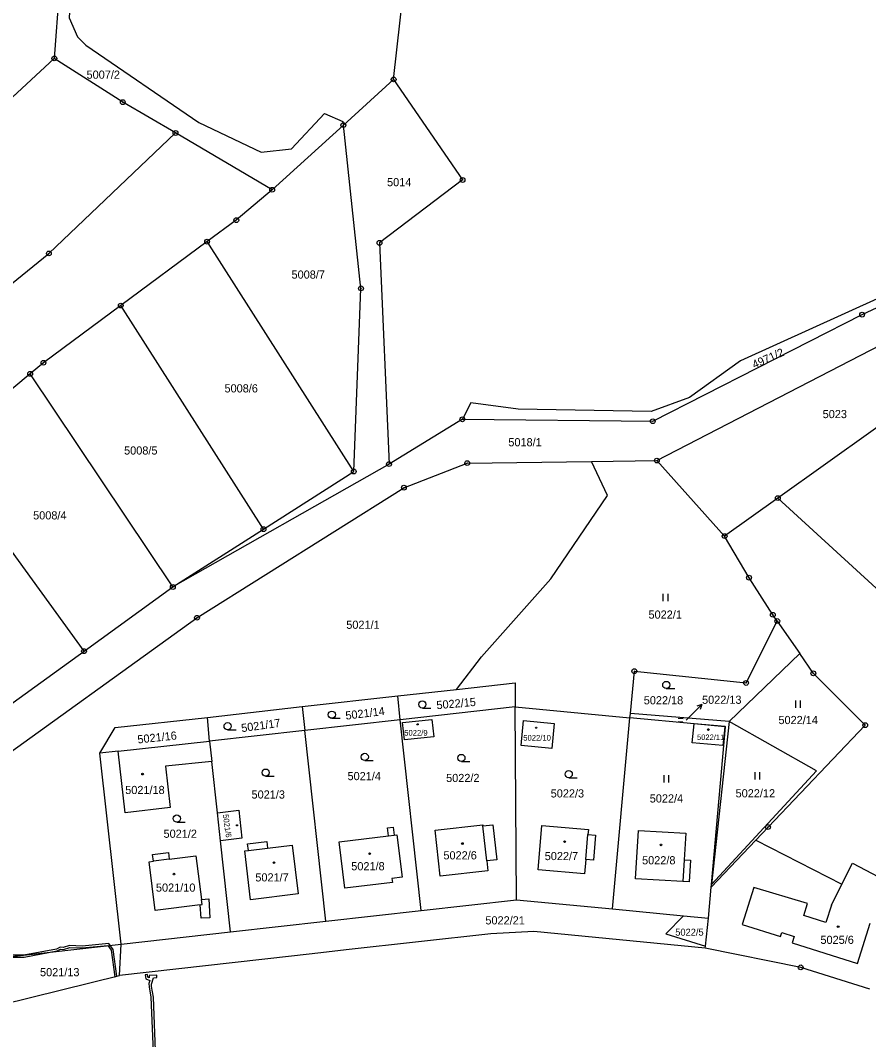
# Model space of a CAD drawing. Extents: x -644096 to -634268, y -1141430 to -1133463.
# Drawn here: x -637088.7 to -636912, y -1139316.3 to -1139104 of the extents above; entities that cross this region are included whole.
import ezdxf

# ---------------------------------------------------------------- set-up
doc = ezdxf.new("R2010")
doc.units = 0
for name, color, linetype in [('_CIVIL_CONSTRUCTION', 7, 'Continuous'), ('B_Hranice _3D', 7, 'Continuous'), ('M_Svah_Nasyp', 7, 'Continuous'), ('M_Svah_Zarez', 7, 'Continuous'), ('svrsek_osa_sjezdy', 7, 'Continuous'), ('svrsek_osa_terminal_VRT', 7, 'Continuous'), ('svrsek_osa_VRT', 7, 'Continuous'), ('svrsek_popisy_VRT', 7, 'Continuous'), ('terminal_VRT', 7, 'Continuous')]:
    doc.layers.add(name, color=color, linetype=linetype)

msp = doc.modelspace()

# ---------------------------------------------------------------- linework, layer by layer
at = {"layer": '_CIVIL_CONSTRUCTION'}
for centre, radius in [((-637081.6, -1139111.94), 0.5), ((-637081.6, -1139111.94), 0.0303), ((-637010.94, -1139116.32), 0.5), ((-637010.94, -1139116.32), 0.0303), ((-637067.35, -1139121.06), 0.5), ((-637067.35, -1139121.06), 0.0303), ((-637021.41, -1139125.83), 0.5), ((-637056.36, -1139127.47), 0.5), ((-637056.36, -1139127.47), 0.0303), ((-637021.41, -1139125.83), 0.0303), ((-636996.57, -1139137.26), 0.5), ((-636996.57, -1139137.26), 0.0303), ((-637036.23, -1139139.29), 0.5), ((-637036.23, -1139139.29), 0.0303), ((-637043.71, -1139145.62), 0.5), ((-637043.71, -1139145.62), 0.0303), ((-637049.79, -1139150.1), 0.5), ((-637049.79, -1139150.1), 0.0303), ((-637013.89, -1139150.35), 0.5), ((-637013.89, -1139150.35), 0.0303), ((-637082.73, -1139152.55), 0.5), ((-637082.73, -1139152.55), 0.0303), ((-637017.74, -1139159.83), 0.5), ((-637017.74, -1139159.83), 0.0303), ((-637067.77, -1139163.41), 0.5), ((-637067.77, -1139163.41), 0.0303), ((-636913.38, -1139165.3), 0.5), ((-636913.38, -1139165.3), 0.0303), ((-637083.87, -1139175.32), 0.5), ((-637083.87, -1139175.32), 0.0303), ((-637086.64, -1139177.63), 0.5), ((-637086.64, -1139177.63), 0.0303), ((-636996.62, -1139187.09), 0.5), ((-636996.62, -1139187.09), 0.0303), ((-636956.97, -1139187.5), 0.5), ((-636956.97, -1139187.5), 0.0303), ((-636995.61, -1139196.22), 0.5), ((-636956.11, -1139195.69), 0.5), ((-636956.11, -1139195.69), 0.0303), ((-637019.24, -1139197.97), 0.5), ((-637019.24, -1139197.97), 0.0303), ((-637011.9, -1139196.42), 0.5), ((-637011.9, -1139196.42), 0.0303), ((-636995.61, -1139196.22), 0.0303), ((-637008.8, -1139201.34), 0.5), ((-637008.8, -1139201.34), 0.0303), ((-636930.93, -1139203.51), 0.5), ((-636930.93, -1139203.51), 0.0303), ((-637038.04, -1139209.97), 0.5), ((-637038.04, -1139209.97), 0.0303), ((-636942.01, -1139211.42), 0.5), ((-636942.01, -1139211.42), 0.0303), ((-636936.93, -1139220.08), 0.5), ((-636936.93, -1139220.08), 0.0303), ((-637056.92, -1139222.02), 0.5), ((-637056.92, -1139222.02), 0.0303), ((-636931.96, -1139227.8), 0.5), ((-637051.9, -1139228.43), 0.5), ((-637051.9, -1139228.43), 0.0303), ((-636931.96, -1139227.8), 0.0303), ((-636931.04, -1139229.11), 0.5), ((-636931.04, -1139229.11), 0.0303), ((-637075.41, -1139235.39), 0.5), ((-637075.41, -1139235.39), 0.0303), ((-636960.81, -1139239.55), 0.5), ((-636960.81, -1139239.55), 0.0303), ((-636923.52, -1139240), 0.5), ((-636923.52, -1139240), 0.0303), ((-636937.54, -1139242), 0.5), ((-636937.54, -1139242), 0.0303), ((-636912.72, -1139250.79), 0.5), ((-636912.72, -1139250.79), 0.0303), ((-636932.97, -1139272.01), 0.5), ((-636932.97, -1139272.01), 0.0303), ((-636926.16, -1139301.24), 0.5), ((-636926.16, -1139301.24), 0.0303)]:
    msp.add_circle(centre, radius, dxfattribs=at)
at = {"layer": 'B_Hranice _3D'}
msp.add_lwpolyline([(-637090.45, -1139299.1), (-637087.91, -1139299.11), (-637081.04, -1139297.79), (-637080.3, -1139297.45), (-637079.71, -1139297.48), (-637078.37, -1139297.07), (-637075.77, -1139297.2), (-637070.43, -1139296.69), (-637069.73, -1139297.65), (-637068.99, -1139303.19), (-637068.6, -1139303.1), (-637069.35, -1139297.49), (-637070.25, -1139296.27), (-637075.77, -1139296.8), (-637078.43, -1139296.67), (-637079.77, -1139297.08), (-637080.38, -1139297.05), (-637081.16, -1139297.41), (-637087.95, -1139298.71), (-637090.33, -1139298.7)], dxfattribs=at)
msp.add_lwpolyline([(-637062.68, -1139302.77), (-637062.57, -1139303.65), (-637061.68, -1139303.99), (-637061.89, -1139304.62), (-637061.88, -1139305.3), (-637061.47, -1139307.47), (-637060.95, -1139320.52), (-637060.76, -1139321.46), (-637060.25, -1139321.43), (-637060.45, -1139320.46), (-637060.97, -1139307.41), (-637061.38, -1139305.25), (-637061.39, -1139304.7), (-637060.96, -1139303.4), (-637060.24, -1139303.36), (-637060.26, -1139302.86), (-637061.86, -1139302.94), (-637061.84, -1139303.39), (-637062.11, -1139303.29), (-637062.18, -1139302.71)], close=True, dxfattribs=at)
at = {"layer": 'M_Svah_Nasyp'}
for p, q in [((-636948.34, -1139250.52), (-636948.33, -1139250.42)), ((-636948.33, -1139250.42), (-636941.92, -1139250.98)), ((-636941.92, -1139250.98), (-636941.94, -1139251.13)), ((-636991.55, -1139279.06), (-636992.35, -1139271.79)), ((-637012.04, -1139273.82), (-637010.81, -1139273.67)), ((-636970.92, -1139278.75), (-636970.48, -1139273.58)), ((-637041.19, -1139276.9), (-637037.19, -1139276.41)), ((-637057.68, -1139278.7), (-637060.97, -1139279.11)), ((-636950.44, -1139278.87), (-636950.7, -1139283.37)), ((-636935.92, -1139284.61), (-636938.32, -1139292.28)), ((-636924.75, -1139287.91), (-636935.92, -1139284.61)), ((-636919.76, -1139288.3), (-636917.61, -1139283.94)), ((-637050.84, -1139288.13), (-637050.97, -1139287.08)), ((-637051.21, -1139288.18), (-637050.84, -1139288.13)), ((-636925.51, -1139290.44), (-636924.75, -1139287.91)), ((-636919.76, -1139288.3), (-636920.95, -1139291.91)), ((-636920.95, -1139291.91), (-636925.51, -1139290.44)), ((-636938.32, -1139292.28), (-636930.36, -1139294.83)), ((-636914.33, -1139300.4), (-636911.71, -1139292.06)), ((-636930.36, -1139294.83), (-636930.11, -1139293.95)), ((-636930.11, -1139293.95), (-636927.51, -1139294.8)), ((-636927.51, -1139294.8), (-636927.91, -1139296.1)), ((-636927.91, -1139296.1), (-636914.33, -1139300.4))]:
    msp.add_line(p, q, dxfattribs=at)
at = {"layer": 'M_Svah_Zarez'}
for centre, radius in [((-637005.95, -1139250.63), 0.123), ((-636981.26, -1139251.32), 0.123), ((-636945.39, -1139251.7), 0.175), ((-637063.23, -1139260.99), 0.175), ((-637043.55, -1139271.66), 0.123), ((-636996.6, -1139275.44), 0.175), ((-636975.32, -1139275.05), 0.175), ((-636955.25, -1139275.73), 0.175), ((-637015.93, -1139277.57), 0.175), ((-637035.84, -1139279.42), 0.175), ((-637056.68, -1139281.82), 0.175), ((-636918.36, -1139292.76), 0.175)]:
    msp.add_circle(centre, radius, dxfattribs=at)
at = {"layer": 'svrsek_osa_sjezdy'}
for p, q in [((-636954.79, -1139224.94), (-636954.79, -1139223.44)), ((-636953.79, -1139224.94), (-636953.79, -1139223.44)), ((-636954.15, -1139243.17), (-636952.4, -1139243.17)), ((-636927.2, -1139247.16), (-636927.2, -1139245.66)), ((-636926.2, -1139247.16), (-636926.2, -1139245.66)), ((-637004.96, -1139247.22), (-637003.21, -1139247.22)), ((-637023.81, -1139249.37), (-637022.06, -1139249.37)), ((-636950.69, -1139250.15), (-636951.7, -1139250.08)), ((-636950.65, -1139249.48), (-636951.65, -1139249.41)), ((-637045.51, -1139251.77), (-637043.76, -1139251.77)), ((-637016.95, -1139258.16), (-637015.2, -1139258.16)), ((-636996.83, -1139258.37), (-636995.08, -1139258.37)), ((-637037.59, -1139261.43), (-637035.84, -1139261.43)), ((-636954.63, -1139262.72), (-636954.63, -1139261.22)), ((-636953.63, -1139262.72), (-636953.63, -1139261.22)), ((-636935.67, -1139262.11), (-636935.67, -1139260.61)), ((-636934.67, -1139262.11), (-636934.67, -1139260.61)), ((-636974.48, -1139261.73), (-636972.73, -1139261.73)), ((-637056.09, -1139271), (-637054.34, -1139271))]:
    msp.add_line(p, q, dxfattribs=at)
for centre in [(-636954.15, -1139242.42), (-637004.96, -1139246.47), (-637023.81, -1139248.62), (-637045.51, -1139251.02), (-637016.95, -1139257.41), (-636996.83, -1139257.62), (-637037.59, -1139260.68), (-636974.48, -1139260.98), (-637056.09, -1139270.25)]:
    msp.add_circle(centre, 0.75, dxfattribs=at)
at = {"layer": 'svrsek_osa_terminal_VRT'}
msp.add_arc((-642050.26, -1145189.6), 8802.25, 41.413152, 75.317049, dxfattribs=at)
at = {"layer": 'svrsek_popisy_VRT'}
for p, q in [((-636948.86, -1139248.59), (-636946.74, -1139246.47)), ((-636946.74, -1139246.47), (-636947.8, -1139246.82)), ((-636946.74, -1139246.47), (-636947.09, -1139247.53)), ((-636950.04, -1139249.78), (-636948.86, -1139248.59))]:
    msp.add_line(p, q, dxfattribs=at)
at = {"layer": 'terminal_VRT'}
for p, q in [((-637021.41, -1139125.83), (-637010.94, -1139116.32)), ((-637036.23, -1139139.29), (-637056.36, -1139127.47)), ((-637021.41, -1139125.83), (-637036.23, -1139139.29)), ((-637049.79, -1139150.1), (-637067.77, -1139163.41)), ((-637019.24, -1139197.97), (-637049.79, -1139150.1)), ((-637038.04, -1139209.97), (-637067.77, -1139163.41)), ((-637086.64, -1139177.63), (-637105.75, -1139193.49)), ((-637056.92, -1139222.02), (-637086.64, -1139177.63)), ((-636996.62, -1139187.09), (-637011.9, -1139196.42)), ((-637075.41, -1139235.39), (-637105.75, -1139193.49)), ((-636969.71, -1139195.87), (-636956.11, -1139195.69)), ((-636942.01, -1139211.42), (-636956.11, -1139195.69)), ((-637011.9, -1139196.42), (-637056.92, -1139222.02)), ((-637038.04, -1139209.97), (-637019.24, -1139197.97)), ((-636930.93, -1139203.51), (-636942.01, -1139211.42)), ((-636930.93, -1139203.51), (-636879.06, -1139251.13)), ((-637056.92, -1139222.02), (-637038.04, -1139209.97)), ((-637075.41, -1139235.39), (-637056.92, -1139222.02)), ((-636931.04, -1139229.11), (-636926.35, -1139235.9)), ((-637095.24, -1139249.73), (-637075.41, -1139235.39)), ((-636926.35, -1139235.9), (-636941.07, -1139250)), ((-637010.09, -1139244.7), (-636997.84, -1139243.35)), ((-637029.97, -1139246.91), (-637010.09, -1139244.7)), ((-637009.55, -1139249.67), (-637010.09, -1139244.7)), ((-637049.73, -1139249.2), (-637029.97, -1139246.91)), ((-637029.97, -1139246.91), (-637029.42, -1139251.88)), ((-636985.62, -1139247), (-637009.55, -1139249.67)), ((-636985.37, -1139287.16), (-636985.62, -1139247)), ((-636985.62, -1139247), (-636961.72, -1139249.26)), ((-636961.72, -1139249.26), (-636961.64, -1139248.39)), ((-636941.07, -1139250), (-636961.64, -1139248.39)), ((-637049.29, -1139254.1), (-637049.73, -1139249.2)), ((-637009.55, -1139249.67), (-637029.42, -1139251.88)), ((-637005.21, -1139289.38), (-637009.55, -1139249.67)), ((-636965.36, -1139289.07), (-636961.72, -1139249.26)), ((-636948.34, -1139250.52), (-636961.72, -1139249.26)), ((-636941.94, -1139251.13), (-636948.34, -1139250.52)), ((-636941.07, -1139250), (-636944.73, -1139284.01)), ((-637029.42, -1139251.88), (-637049.29, -1139254.1)), ((-637025.05, -1139291.6), (-637029.42, -1139251.88)), ((-637068.3, -1139256.21), (-637049.29, -1139254.1)), ((-637049.29, -1139254.1), (-637048.82, -1139258.33)), ((-637068.3, -1139256.21), (-637072.14, -1139256.64)), ((-637067.7, -1139296.37), (-637072.14, -1139256.64)), ((-637047.63, -1139269.02), (-637048.82, -1139258.33)), ((-637046.99, -1139274.85), (-637047.63, -1139269.02)), ((-637044.88, -1139293.82), (-637046.99, -1139274.85)), ((-636944.78, -1139284.55), (-636935.51, -1139274.71)), ((-636915.36, -1139279.51), (-636907.35, -1139283.75)), ((-636945.35, -1139290.98), (-636944.78, -1139284.55)), ((-636944.78, -1139284.55), (-636944.73, -1139284.01)), ((-637005.21, -1139289.38), (-636985.37, -1139287.16)), ((-636985.37, -1139287.16), (-636965.36, -1139289.07)), ((-636965.36, -1139289.07), (-636950.57, -1139290.48)), ((-637025.05, -1139291.6), (-637005.21, -1139289.38)), ((-636950.57, -1139290.48), (-636945.35, -1139290.98)), ((-636946, -1139296.84), (-636945.35, -1139290.98)), ((-637044.88, -1139293.82), (-637025.05, -1139291.6)), ((-637067.7, -1139296.37), (-637044.88, -1139293.82)), ((-637091.71, -1139299.08), (-637067.7, -1139296.37)), ((-637068.04, -1139302.96), (-637067.7, -1139296.37)), ((-636946.05, -1139297.26), (-636946, -1139296.84)), ((-637092.46, -1139308.95), (-637068.04, -1139302.96))]:
    msp.add_line(p, q, dxfattribs=at)
for points in [[(-637010.94, -1139116.32), (-637008.2, -1139091.58), (-637013.2, -1139039.18), (-637037.41, -1139008.35), (-637016.86, -1138985.72), (-637034.75, -1138971), (-637054.5, -1138954.22)], [(-637147.69, -1139018.46), (-637147.4, -1139016.38), (-637121.83, -1139019.54), (-637107.86, -1139023.33), (-637090.57, -1139028.55), (-637071.53, -1139035.71), (-637069.85, -1139043.43), (-637070.2, -1139050.96), (-637073.42, -1139062.29), (-637077.43, -1139084.19), (-637078.5, -1139103.52), (-637076.75, -1139107.45), (-637075.01, -1139109.16), (-637051.5, -1139125.28), (-637038.55, -1139131.44), (-637032.24, -1139130.79), (-637025.36, -1139123.38), (-637021.49, -1139125.11), (-637021.41, -1139125.83)], [(-637071.81, -1139043.86), (-637071.47, -1139050.51), (-637073.79, -1139057.51), (-637079.53, -1139083.85), (-637081.6, -1139111.94)], [(-636996.62, -1139187.09), (-636956.97, -1139187.5), (-636913.38, -1139165.3), (-636878.32, -1139148.86), (-636857.04, -1139141.95), (-636831.47, -1139126.34), (-636778.64, -1139074.4)], [(-636781.63, -1139075.28), (-636833.9, -1139124.08), (-636858.29, -1139139.91), (-636880.25, -1139148.39), (-636938.72, -1139174.92), (-636949.33, -1139182.55), (-636957.28, -1139185.47), (-636984.99, -1139184.98), (-636994.85, -1139183.68), (-636996.62, -1139187.09)], [(-637081.6, -1139111.94), (-637114.32, -1139142.22), (-637144.76, -1139167.7), (-637161.44, -1139181.59), (-637204.7, -1139217.56)], [(-637056.36, -1139127.47), (-637067.35, -1139121.06), (-637081.6, -1139111.94)], [(-637010.94, -1139116.32), (-636996.57, -1139137.26), (-637013.89, -1139150.35), (-637011.9, -1139196.42)], [(-637174.72, -1139228.83), (-637160.13, -1139216.73), (-637143.55, -1139201.95), (-637082.73, -1139152.55), (-637056.36, -1139127.47)], [(-637019.24, -1139197.97), (-637017.74, -1139159.83), (-637021.41, -1139125.83)], [(-637036.23, -1139139.29), (-637043.71, -1139145.62), (-637049.79, -1139150.1)], [(-636956.11, -1139195.69), (-636909.5, -1139171.57), (-636866.12, -1139153.81)], [(-636866.12, -1139153.81), (-636901.16, -1139182.26), (-636930.93, -1139203.51)], [(-637067.77, -1139163.41), (-637083.87, -1139175.32), (-637086.64, -1139177.63)], [(-637097.44, -1139261.19), (-637051.9, -1139228.43), (-637008.8, -1139201.34), (-636995.61, -1139196.22), (-636969.71, -1139195.87)], [(-636997.84, -1139243.35), (-636992.65, -1139236.53), (-636978.18, -1139220.34), (-636966.4, -1139202.96), (-636969.71, -1139195.87)], [(-636931.04, -1139229.11), (-636931.96, -1139227.8), (-636936.93, -1139220.08), (-636942.01, -1139211.42)], [(-636961.64, -1139248.39), (-636960.81, -1139239.55), (-636937.54, -1139242), (-636931.04, -1139229.11)], [(-636935.51, -1139274.71), (-636932.97, -1139272.01), (-636912.72, -1139250.79), (-636923.52, -1139240), (-636926.35, -1139235.9)], [(-636997.84, -1139243.35), (-636985.65, -1139242.01), (-636985.62, -1139247)], [(-637072.14, -1139256.64), (-637068.92, -1139251.31), (-637049.73, -1139249.2)], [(-637003, -1139249.6), (-637002.6, -1139253.2), (-637008.66, -1139253.87), (-637009.06, -1139250.27), (-637003, -1139249.6)], [(-636978, -1139255.65), (-636984.36, -1139255.05), (-636983.87, -1139249.85), (-636977.51, -1139250.45), (-636978, -1139255.65)], [(-636941.94, -1139251.13), (-636942.39, -1139255.01), (-636948.8, -1139254.44), (-636948.34, -1139250.52)], [(-636944.73, -1139284.01), (-636922.86, -1139260.29), (-636941.07, -1139250)], [(-636944.73, -1139284.01), (-636941.83, -1139251.14), (-636941.94, -1139251.13)], [(-637048.82, -1139258.33), (-637058.46, -1139259.36), (-637057.48, -1139267.97), (-637066.85, -1139269.04), (-637068.3, -1139256.21)], [(-637047.63, -1139269.02), (-637043.17, -1139268.53), (-637042.52, -1139274.36), (-637046.99, -1139274.85)], [(-637010.81, -1139273.67), (-637010.24, -1139273.6), (-637009.18, -1139282.44), (-637011.29, -1139282.7), (-637011.18, -1139283.58), (-637021.12, -1139284.71), (-637022.29, -1139275.06), (-637012.04, -1139273.82), (-637012.24, -1139272.15), (-637011.01, -1139272.03), (-637010.81, -1139273.67)], [(-637002.27, -1139272.65), (-636992.37, -1139271.57), (-636992.35, -1139271.79), (-636990.25, -1139271.56), (-636989.43, -1139278.83), (-636991.55, -1139279.06), (-636991.32, -1139281.15), (-637001.22, -1139282.24), (-637002.27, -1139272.65)], [(-636970.39, -1139272.49), (-636970.48, -1139273.58), (-636968.92, -1139273.71), (-636969.33, -1139278.88), (-636970.92, -1139278.75), (-636971.18, -1139281.78), (-636980.84, -1139280.94), (-636980.05, -1139271.67), (-636970.39, -1139272.49)], [(-636950.12, -1139273.27), (-636950.44, -1139278.87), (-636949.13, -1139278.94), (-636949.39, -1139283.45), (-636950.7, -1139283.37), (-636960.54, -1139282.81), (-636959.96, -1139272.7), (-636950.12, -1139273.27)], [(-637030.83, -1139285.94), (-637040.73, -1139287.14), (-637041.96, -1139276.99), (-637041.19, -1139276.9), (-637041.36, -1139275.48), (-637037.36, -1139275.03), (-637037.19, -1139276.41), (-637032.06, -1139275.79), (-637030.83, -1139285.94)], [(-636935.51, -1139274.71), (-636917.61, -1139283.94), (-636915.36, -1139279.51)], [(-637051.04, -1139291.01), (-637051.21, -1139288.18), (-637060.59, -1139289.36), (-637061.88, -1139279.23), (-637060.97, -1139279.11), (-637061.14, -1139277.76), (-637057.85, -1139277.31), (-637057.68, -1139278.7), (-637052.13, -1139277.99), (-637050.97, -1139287.08), (-637049.45, -1139286.99), (-637049.22, -1139290.91), (-637051.04, -1139291.01)], [(-636950.57, -1139290.48), (-636954.27, -1139294.26), (-636946, -1139296.84)], [(-636946.05, -1139297.26), (-636981.77, -1139293.76), (-636990.69, -1139294.22), (-637020.82, -1139297.6), (-637026.07, -1139298.19), (-637032.21, -1139298.88), (-637068.04, -1139302.96)], [(-636911.78, -1139305.74), (-636926.16, -1139301.24), (-636946.05, -1139297.26)]]:
    msp.add_lwpolyline(points, dxfattribs=at)

# ---------------------------------------------------------------- texts
at = {"layer": 'svrsek_osa_VRT'}
for s, height, p in [('5007/2', 1.7, (-637074.89, -1139116.17)), ('5014', 1.7, (-637012.31, -1139138.56)), ('5008/7', 1.7, (-637032.2, -1139157.8)), ('5008/6', 1.7, (-637046.16, -1139181.5)), ('5023', 1.7, (-636921.59, -1139186.85)), ('5018/1', 1.7, (-636987.05, -1139192.72)), ('5008/5', 1.7, (-637067.07, -1139194.44)), ('5008/4', 1.7, (-637086.02, -1139207.95)), ('5022/1', 1.7, (-636957.86, -1139228.61)), ('5021/1', 1.7, (-637020.8, -1139230.73)), ('5022/13', 1.7, (-636946.71, -1139246.35)), ('5022/18', 1.7, (-636958.85, -1139246.46)), ('5022/14', 1.7, (-636930.8, -1139250.57)), ('5022/9', 1.19, (-637008.73, -1139252.98)), ('5022/10', 1.19, (-636983.94, -1139254.02)), ('5022/11', 1.14, (-636947.76, -1139253.88)), ('5021/4', 1.7, (-637020.54, -1139262.25)), ('5022/2', 1.7, (-637000.01, -1139262.64)), ('5021/18', 1.7, (-637066.84, -1139265.14)), ('5021/3', 1.7, (-637040.53, -1139266.08)), ('5022/3', 1.7, (-636978.23, -1139265.85)), ('5022/4', 1.7, (-636957.6, -1139266.9)), ('5022/12', 1.7, (-636939.72, -1139265.83)), ('5021/2', 1.7, (-637058.86, -1139274.25)), ('5022/6', 1.7, (-637000.57, -1139278.75)), ('5022/7', 1.7, (-636979.47, -1139278.9)), ('5022/8', 1.7, (-636959.2, -1139279.78)), ('5021/8', 1.7, (-637019.76, -1139281.02)), ('5021/7', 1.7, (-637039.74, -1139283.34)), ('5021/10', 1.7, (-637060.44, -1139285.47)), ('5022/21', 1.7, (-636991.83, -1139292.29)), ('5022/5', 1.445, (-636952.29, -1139294.63)), ('5025/6', 1.7, (-636922.05, -1139296.35)), ('5021/13', 1.7, (-637084.58, -1139303.08))]:
    msp.add_text(s, height=height, dxfattribs=at).set_placement(p)
for s, height, rotation, p in [('4971/2', 1.7, 24, (-636935.81, -1139176.58)), ('5022/15', 1.7, 5, (-637001.94, -1139247.48)), ('5021/14', 1.7, 7, (-637020.87, -1139249.66)), ('5021/17', 1.7, 8, (-637042.56, -1139252.26)), ('5021/16', 1.7, 6, (-637064.2, -1139254.62)), ('5021/6', 1.19, 278, (-637046.53, -1139269.44))]:
    msp.add_text(s, height=height, rotation=rotation, dxfattribs=at).set_placement(p)

doc.saveas('drawing.dxf')
